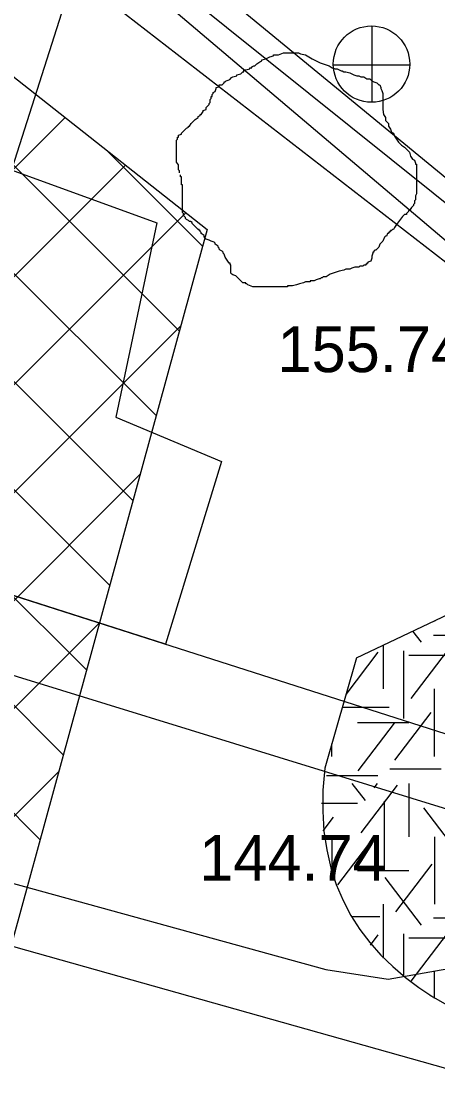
# Model space of a CAD drawing. Extents: x 419677 to 421689, y 4450851 to 4452923.
# Drawn here: x 420392.02 to 420402.9, y 4452050.61 to 4452078.82 of the extents above; entities that cross this region are included whole.
import ezdxf

# ---------------------------------------------------------------- set-up
doc = ezdxf.new("R2010")
doc.units = 0
for name, color, linetype in [('AA_HH', 7, 'Continuous'), ('Level 10', 7, 'Continuous'), ('Level 15', 7, 'Continuous'), ('Level 28', 7, 'Continuous'), ('Level 29', 7, 'Continuous'), ('Level 3', 7, 'Continuous'), ('Level 41', 7, 'Continuous'), ('Level 62', 7, 'Continuous')]:
    doc.layers.add(name, color=color, linetype=linetype)

msp = doc.modelspace()

# ---------------------------------------------------------------- linework, layer by layer
at = {"layer": 'AA_HH'}
for p, q in [((420401.194, 4452076.7), (420401.194, 4452078.7)), ((420400.174, 4452077.69), (420402.174, 4452077.69))]:
    msp.add_line(p, q, dxfattribs=at)
for points in [[(420317.236, 4452103.177), (420337.405, 4452116.594), (420344.369, 4452120.618), (420344.658, 4452120.664), (420379.054, 4452093.495), (420408.951, 4452068.147), (420424.16, 4452057.043), (420424.384, 4452056.89), (420424.576, 4452056.652), (420424.822, 4452056.326), (420423.72, 4452053.785)], [(420405.725, 4452057.394), (420343.41, 4452076.627), (420303.176, 4452088.61), (420300.039, 4452090.002), (420299.731, 4452090.216), (420308.524, 4452096.729)], [(420381.6, 4452059.053), (420399.987, 4452053.987), (420401.611, 4452053.731), (420403.494, 4452054.063), (420405.385, 4452054.595), (420408.449, 4452053.543)], [(420379.876, 4452057.948), (420404.974, 4452050.876)]]:
    msp.add_lwpolyline(points, dxfattribs=at)
for points in [[(420379.725, 4452090.659), (420393.388, 4452080.065), (420388.529, 4452064.834), (420379.952, 4452067.409)], [(420405.557, 4452070.621), (420393.388, 4452080.065), (420388.529, 4452064.834), (420403.311, 4452060.104)], [(420391.752, 4452074.937), (420395.561, 4452073.55), (420394.483, 4452068.454), (420397.254, 4452067.295), (420395.784, 4452062.512), (420388.529, 4452064.834)]]:
    msp.add_lwpolyline(points, close=True, dxfattribs=at)
msp.add_circle((420401.178, 4452077.708), 1, dxfattribs=at)
at = {"layer": 'Level 10'}
msp.add_lwpolyline([(420408.198, 4452069.984), (420345.402, 4452120.383), (420315.25, 4452102.126), (420310.494, 4452088.921)], dxfattribs=at)
at = {"layer": 'Level 15'}
for p, q in [((420395.539, 4452068.499), (420367.273, 4452096.765)), ((420396.147, 4452070.719), (420380.745, 4452086.121)), ((420354.116, 4452037.266), (420393.161, 4452076.311)), ((420396.754, 4452072.94), (420394.218, 4452075.476)), ((420356.313, 4452036.635), (420394.742, 4452075.063)), ((420394.931, 4452066.278), (420386.915, 4452074.294)), ((420358.511, 4452036.004), (420396.322, 4452073.814)), ((420394.324, 4452064.057), (420386.646, 4452071.735)), ((420360.708, 4452035.373), (420396.181, 4452070.846)), ((420393.716, 4452061.836), (420385.539, 4452070.013)), ((420393.109, 4452059.615), (420383.842, 4452068.882)), ((420392.501, 4452057.394), (420381.334, 4452068.561)), ((420362.906, 4452034.742), (420395.116, 4452066.952)), ((420365.103, 4452034.111), (420394.051, 4452063.058)), ((420367.3, 4452033.48), (420392.985, 4452059.165))]:
    msp.add_line(p, q, dxfattribs=at)
at = {"layer": 'Level 28'}
msp.add_lwpolyline([(420396.874, 4452073.378), (420387.77, 4452040.101), (420375.862, 4452031.021), (420348.952, 4452038.749)], dxfattribs=at)
at = {"layer": 'Level 29'}
msp.add_lwpolyline([(420337.679, 4452112.574), (420353.018, 4452108.027), (420396.874, 4452073.378)], dxfattribs=at)
at = {"layer": 'Level 3'}
for points in [[(420396.152, 4452074.858), (420396.152, 4452074.884), (420396.152, 4452074.909), (420396.126, 4452074.935), (420396.126, 4452074.961), (420396.126, 4452074.987), (420396.126, 4452075.013), (420396.126, 4452075.039), (420396.126, 4452075.065), (420396.074, 4452075.143), (420396.074, 4452075.221), (420396.074, 4452075.247), (420396.074, 4452075.325), (420396.074, 4452075.403), (420396.074, 4452075.429), (420396.074, 4452075.455), (420396.074, 4452075.481), (420396.074, 4452075.507), (420396.074, 4452075.533), (420396.074, 4452075.559), (420396.074, 4452075.585), (420396.074, 4452075.611), (420396.074, 4452075.637), (420396.074, 4452075.715), (420396.1, 4452075.74), (420396.1, 4452075.766), (420396.1, 4452075.792), (420396.126, 4452075.792), (420396.126, 4452075.818), (420396.126, 4452075.844), (420396.204, 4452075.87), (420396.204, 4452075.896), (420396.282, 4452075.974), (420396.334, 4452076.026), (420396.385, 4452076.052), (420396.385, 4452076.078), (420396.411, 4452076.078), (420396.463, 4452076.156), (420396.515, 4452076.208), (420396.567, 4452076.26), (420396.645, 4452076.312), (420396.645, 4452076.338), (420396.697, 4452076.364), (420396.697, 4452076.39), (420396.723, 4452076.39), (420396.775, 4452076.468), (420396.775, 4452076.494), (420396.852, 4452076.52), (420396.852, 4452076.545), (420396.852, 4452076.571), (420396.904, 4452076.623), (420396.93, 4452076.649), (420396.93, 4452076.675), (420396.956, 4452076.701), (420396.956, 4452076.727), (420396.956, 4452076.753), (420396.956, 4452076.779), (420396.982, 4452076.805), (420396.982, 4452076.831), (420396.982, 4452076.857), (420397.008, 4452076.857), (420397.008, 4452076.883), (420397.008, 4452076.909), (420397.034, 4452076.935), (420397.034, 4452076.961), (420397.086, 4452076.987), (420397.112, 4452077.065), (420397.112, 4452077.091), (420397.19, 4452077.117), (420397.19, 4452077.143), (420397.19, 4452077.169), (420397.267, 4452077.169), (420397.319, 4452077.221), (420397.319, 4452077.247), (420397.345, 4452077.247), (420397.371, 4452077.273), (420397.449, 4452077.299), (420397.475, 4452077.325), (420397.501, 4452077.325), (420397.501, 4452077.351), (420397.553, 4452077.376), (420397.657, 4452077.402), (420397.657, 4452077.428), (420397.76, 4452077.454), (420397.812, 4452077.506), (420397.838, 4452077.506), (420397.838, 4452077.532), (420397.838, 4452077.558), (420397.89, 4452077.558), (420397.994, 4452077.584), (420397.994, 4452077.61), (420398.02, 4452077.61), (420398.046, 4452077.61), (420398.046, 4452077.636), (420398.098, 4452077.662), (420398.124, 4452077.662), (420398.175, 4452077.714), (420398.253, 4452077.766), (420398.305, 4452077.792), (420398.305, 4452077.818), (420398.409, 4452077.844)], [(420398.409, 4452077.844), (420398.513, 4452077.896), (420398.616, 4452077.922), (420398.616, 4452077.948), (420398.642, 4452077.948), (420398.668, 4452077.948), (420398.746, 4452077.948), (420398.876, 4452078), (420398.98, 4452078), (420399.057, 4452078), (420399.109, 4452078), (420399.187, 4452078), (420399.239, 4452078), (420399.265, 4452078), (420399.317, 4452077.974), (420399.447, 4452077.948), (420399.628, 4452077.844), (420399.836, 4452077.74), (420400.069, 4452077.662), (420400.147, 4452077.61), (420400.225, 4452077.584), (420400.277, 4452077.584), (420400.329, 4452077.558), (420400.38, 4452077.532), (420400.406, 4452077.532), (420400.458, 4452077.506), (420400.51, 4452077.506), (420400.614, 4452077.48), (420400.718, 4452077.428), (420400.795, 4452077.402), (420400.847, 4452077.402), (420400.899, 4452077.376), (420400.951, 4452077.376), (420400.977, 4452077.376), (420401.055, 4452077.325), (420401.133, 4452077.325), (420401.185, 4452077.273), (420401.236, 4452077.247), (420401.314, 4452077.221), (420401.366, 4452077.169), (420401.392, 4452077.169), (420401.418, 4452077.091), (420401.418, 4452077.065), (420401.444, 4452077.013), (420401.47, 4452076.935), (420401.47, 4452076.909), (420401.47, 4452076.831), (420401.47, 4452076.779), (420401.47, 4452076.701), (420401.47, 4452076.675), (420401.47, 4452076.597), (420401.47, 4452076.52), (420401.496, 4452076.39), (420401.548, 4452076.312), (420401.548, 4452076.234), (420401.626, 4452076.156), (420401.626, 4452076.078), (420401.677, 4452076), (420401.703, 4452075.922), (420401.755, 4452075.896), (420401.781, 4452075.818), (420401.833, 4452075.74), (420401.885, 4452075.663), (420401.963, 4452075.585), (420402.041, 4452075.533), (420402.092, 4452075.481), (420402.118, 4452075.455), (420402.17, 4452075.403), (420402.196, 4452075.299), (420402.248, 4452075.221), (420402.3, 4452075.195), (420402.326, 4452075.117), (420402.326, 4452075.091), (420402.352, 4452075.091), (420402.352, 4452075.065), (420402.352, 4452075.039), (420402.352, 4452074.987), (420402.352, 4452074.884), (420402.352, 4452074.832), (420402.352, 4452074.754), (420402.352, 4452074.676), (420402.352, 4452074.598), (420402.352, 4452074.52), (420402.352, 4452074.442), (420402.352, 4452074.39), (420402.352, 4452074.312), (420402.326, 4452074.26), (420402.326, 4452074.156), (420402.3, 4452074.13), (420402.3, 4452074.053), (420402.274, 4452074.027), (420402.274, 4452074.001), (420402.222, 4452073.949), (420402.17, 4452073.871), (420402.144, 4452073.871), (420402.144, 4452073.845), (420402.118, 4452073.819), (420402.092, 4452073.793), (420402.092, 4452073.767), (420402.067, 4452073.767), (420402.041, 4452073.767)], [(420398.098, 4452071.871), (420398.072, 4452071.871), (420397.942, 4452071.923), (420397.916, 4452071.949), (420397.89, 4452071.949), (420397.89, 4452071.975), (420397.812, 4452071.975), (420397.76, 4452072.027), (420397.683, 4452072.105), (420397.631, 4452072.157), (420397.553, 4452072.183), (420397.527, 4452072.209), (420397.501, 4452072.235), (420397.501, 4452072.261), (420397.501, 4452072.339), (420397.501, 4452072.417), (420397.501, 4452072.442), (420397.475, 4452072.468), (420397.475, 4452072.494), (420397.449, 4452072.494), (420397.397, 4452072.572), (420397.345, 4452072.65), (420397.319, 4452072.728), (420397.293, 4452072.754), (420397.293, 4452072.78), (420397.267, 4452072.806), (420397.216, 4452072.832), (420397.19, 4452072.858), (420397.19, 4452072.884), (420397.164, 4452072.91), (420397.164, 4452072.936), (420397.086, 4452072.988), (420397.086, 4452073.014), (420397.06, 4452073.04), (420396.982, 4452073.066), (420396.93, 4452073.092), (420396.852, 4452073.118), (420396.826, 4452073.144), (420396.801, 4452073.17), (420396.801, 4452073.196), (420396.801, 4452073.222), (420396.723, 4452073.273), (420396.723, 4452073.299), (420396.697, 4452073.325), (420396.697, 4452073.351), (420396.671, 4452073.351), (420396.671, 4452073.377), (420396.645, 4452073.377), (420396.619, 4452073.403), (420396.593, 4452073.429), (420396.567, 4452073.455), (420396.541, 4452073.481), (420396.515, 4452073.507), (420396.489, 4452073.533), (420396.489, 4452073.559), (420396.437, 4452073.585), (420396.411, 4452073.585), (420396.385, 4452073.611), (420396.334, 4452073.637), (420396.308, 4452073.663), (420396.308, 4452073.689), (420396.282, 4452073.715), (420396.256, 4452073.741), (420396.256, 4452073.767), (420396.256, 4452073.793), (420396.23, 4452073.819), (420396.23, 4452073.845), (420396.23, 4452073.871), (420396.23, 4452073.949), (420396.23, 4452074.001), (420396.23, 4452074.027), (420396.23, 4452074.053), (420396.23, 4452074.078), (420396.23, 4452074.104), (420396.23, 4452074.13), (420396.23, 4452074.156), (420396.23, 4452074.182), (420396.23, 4452074.208), (420396.23, 4452074.234), (420396.23, 4452074.26), (420396.23, 4452074.286), (420396.23, 4452074.312), (420396.23, 4452074.338), (420396.23, 4452074.364), (420396.23, 4452074.39), (420396.23, 4452074.416), (420396.23, 4452074.494), (420396.23, 4452074.52), (420396.23, 4452074.546), (420396.204, 4452074.546), (420396.204, 4452074.572), (420396.204, 4452074.598), (420396.204, 4452074.624), (420396.204, 4452074.65), (420396.204, 4452074.676), (420396.204, 4452074.702), (420396.204, 4452074.728), (420396.204, 4452074.754), (420396.178, 4452074.754), (420396.178, 4452074.78), (420396.178, 4452074.806)], [(420402.041, 4452073.767), (420401.989, 4452073.715), (420401.833, 4452073.507), (420401.781, 4452073.429), (420401.755, 4452073.377), (420401.729, 4452073.377), (420401.703, 4452073.351), (420401.677, 4452073.351), (420401.677, 4452073.325), (420401.651, 4452073.325), (420401.651, 4452073.299), (420401.626, 4452073.299), (420401.626, 4452073.273), (420401.6, 4452073.273), (420401.574, 4452073.196), (420401.548, 4452073.196), (420401.522, 4452073.17), (420401.47, 4452073.066), (420401.392, 4452072.988), (420401.366, 4452072.91), (420401.288, 4452072.832), (420401.262, 4452072.832), (420401.236, 4452072.806), (420401.236, 4452072.78), (420401.21, 4452072.78), (420401.21, 4452072.754), (420401.185, 4452072.676), (420401.185, 4452072.624), (420401.159, 4452072.546), (420401.081, 4452072.52), (420401.081, 4452072.494), (420401.055, 4452072.494), (420401.055, 4452072.468), (420401.029, 4452072.468), (420401.029, 4452072.442), (420401.003, 4452072.442), (420400.977, 4452072.442), (420400.951, 4452072.417), (420400.925, 4452072.417), (420400.899, 4452072.417), (420400.873, 4452072.417), (420400.847, 4452072.391), (420400.821, 4452072.391), (420400.795, 4452072.391), (420400.769, 4452072.391), (420400.744, 4452072.391), (420400.666, 4452072.365), (420400.614, 4452072.339), (420400.536, 4452072.339), (420400.51, 4452072.339), (420400.458, 4452072.313), (420400.329, 4452072.287), (420400.095, 4452072.209), (420399.991, 4452072.131), (420399.913, 4452072.131), (420399.888, 4452072.105), (420399.862, 4452072.105), (420399.836, 4452072.079), (420399.81, 4452072.079), (420399.732, 4452072.053), (420399.68, 4452072.027), (420399.654, 4452072.027), (420399.628, 4452072.027), (420399.602, 4452072.027), (420399.576, 4452072.027), (420399.576, 4452072.001), (420399.55, 4452072.001), (420399.524, 4452072.001), (420399.447, 4452072.001), (420399.395, 4452071.975), (420399.291, 4452071.949), (420399.213, 4452071.923), (420399.109, 4452071.897), (420399.057, 4452071.897), (420399.031, 4452071.897), (420399.006, 4452071.897), (420398.98, 4452071.897), (420398.98, 4452071.871), (420398.954, 4452071.871), (420398.928, 4452071.871), (420398.902, 4452071.871), (420398.876, 4452071.871), (420398.85, 4452071.871), (420398.824, 4452071.871), (420398.798, 4452071.871), (420398.772, 4452071.871), (420398.746, 4452071.871), (420398.668, 4452071.871), (420398.616, 4452071.871), (420398.539, 4452071.871), (420398.487, 4452071.871), (420398.461, 4452071.871), (420398.435, 4452071.871), (420398.383, 4452071.871), (420398.305, 4452071.871), (420398.279, 4452071.871), (420398.227, 4452071.871), (420398.201, 4452071.871), (420398.149, 4452071.871), (420398.124, 4452071.871), (420398.098, 4452071.871)]]:
    msp.add_lwpolyline(points, dxfattribs=at)
at = {"layer": 'Level 41'}
for p, q in [((420402.827, 4452063.122), (420402.827, 4452063.107)), ((420402.483, 4452062.561), (420402.261, 4452062.853)), ((420402.798, 4452062.75), (420404.141, 4452062.75)), ((420401.484, 4452062.484), (420401.484, 4452061.34)), ((420402.016, 4452062.335), (420402.016, 4452060.567)), ((420402.216, 4452061.089), (420403.165, 4452062.338)), ((420400.513, 4452061.195), (420401.355, 4452062.303)), ((420402.155, 4452062.223), (420403.498, 4452062.223)), ((420402.827, 4452059.572), (420402.827, 4452061.34)), ((420400.416, 4452060.857), (420401.638, 4452060.857)), ((420401.791, 4452059.475), (420402.74, 4452060.725)), ((420400.812, 4452060.456), (420402.155, 4452060.456)), ((420400.831, 4452059.196), (420401.78, 4452060.445)), ((420400.141, 4452059.572), (420400.141, 4452059.901)), ((420401.654, 4452059.244), (420402.997, 4452059.244)), ((420400.002, 4452059.069), (420401.345, 4452059.069)), ((420401.018, 4452058.411), (420400.674, 4452058.863)), ((420400.911, 4452057.569), (420401.861, 4452058.819)), ((420401.244, 4452058.743), (420401.335, 4452058.863)), ((420402.155, 4452058.863), (420402.155, 4452057.465)), ((420401.511, 4452058.396), (420401.511, 4452056.629)), ((420399.867, 4452058.349), (420400.812, 4452058.349)), ((420403.495, 4452056.974), (420402.546, 4452058.223)), ((420399.912, 4452057.621), (420400.183, 4452057.978)), ((420400.141, 4452057.465), (420400.141, 4452056.437)), ((420400.3, 4452056.203), (420401.249, 4452057.453)), ((420402.827, 4452057.465), (420402.827, 4452055.698)), ((420401.817, 4452055.502), (420402.768, 4452056.751)), ((420400.812, 4452056.581), (420402.155, 4452056.581)), ((420402.483, 4452055.152), (420401.533, 4452056.401)), ((420401.484, 4452055.698), (420401.484, 4452054.283)), ((420400.652, 4452055.374), (420401.399, 4452055.374)), ((420402.798, 4452055.341), (420404.141, 4452055.341)), ((420401.153, 4452054.628), (420401.355, 4452054.894)), ((420402.016, 4452054.926), (420402.016, 4452053.796)), ((420402.155, 4452054.814), (420403.498, 4452054.814)), ((420402.216, 4452053.68), (420403.165, 4452054.929)), ((420402.827, 4452053.231), (420402.827, 4452053.931)), ((420402.721, 4452053.29), (420402.74, 4452053.316))]:
    msp.add_line(p, q, dxfattribs=at)
at = {"layer": 'Level 62'}
for p, q in [((420408.658, 4452070.167), (420355.096, 4452114.255)), ((420400.788, 4452062.153), (420407.331, 4452065.261)), ((420400.788, 4452062.153), (420399.958, 4452059.263))]:
    msp.add_line(p, q, dxfattribs=at)
msp.add_open_spline([(420399.958, 4452059.264), (420399.197, 4452052.942), (420412.792, 4452050.413), (420415.033, 4452051.747), (420418.287, 4452051.541), (420421.077, 4452051.346)], degree=3, dxfattribs=at)

# ---------------------------------------------------------------- texts
at = {"layer": 'AA_HH'}
msp.add_text('155.74', height=1.2, dxfattribs=at).set_placement((420398.717, 4452069.638))
msp.add_text('144.74 ', height=1.2, rotation=0.0026, dxfattribs=at).set_placement((420396.67, 4452056.314))

doc.saveas('drawing.dxf')
